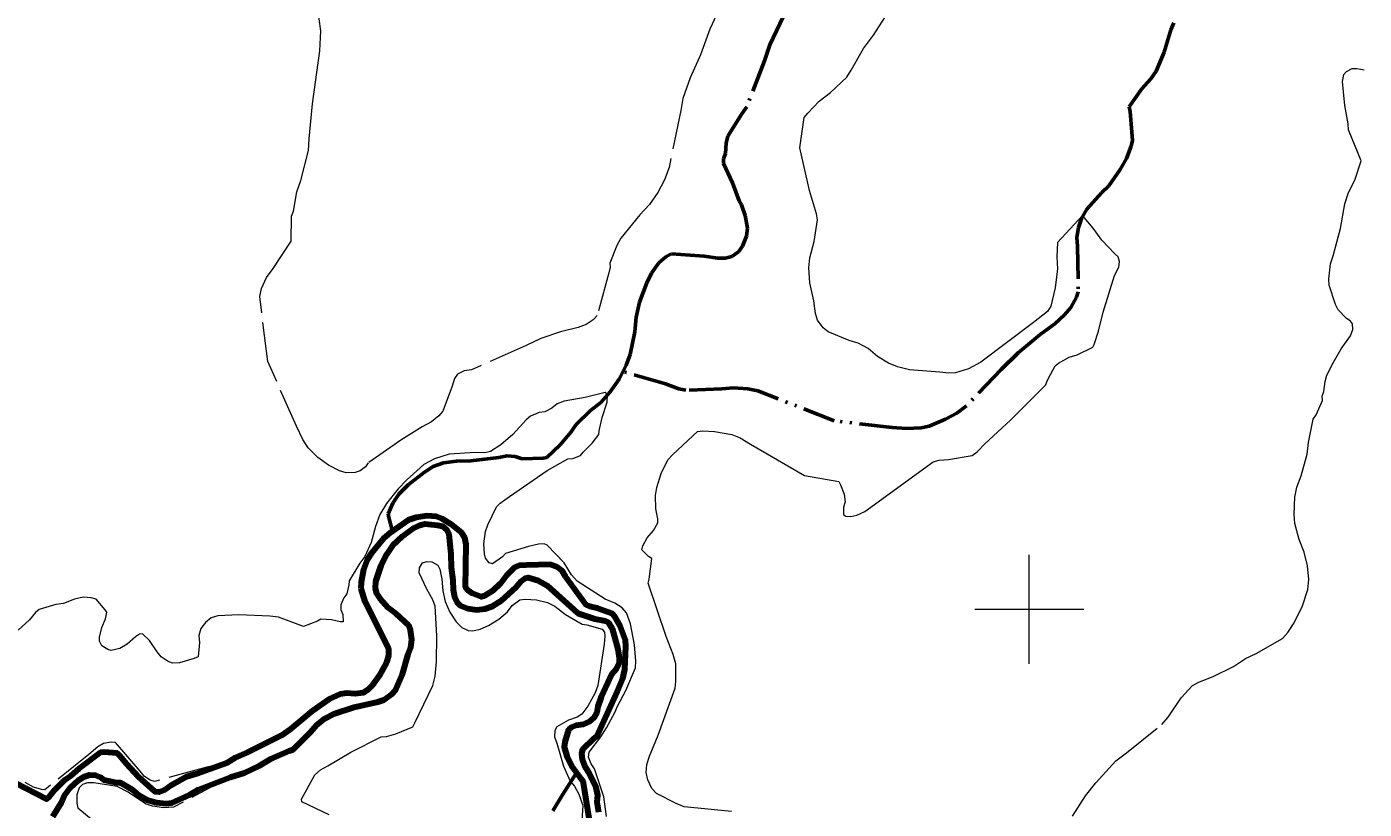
# Model space of a CAD drawing. Extents: x 386081 to 389416, y 5130568 to 5134082.
# Drawn here: x 387416.1 to 387661.5, y 5131763.3 to 5131906.9 of the extents above; entities that cross this region are included whole.
import ezdxf

# ---------------------------------------------------------------- set-up
doc = ezdxf.new("R2010")
doc.units = 0
doc.header["$LTSCALE"] = 1.2
doc.linetypes.add('DASH_DOUBLE_DOT', pattern=[9.2, 5, -1.2, 0.3, -1.2, 0.3, -1.2])
doc.linetypes.add('LONG_DASHED', pattern=[7.5, 6, -1.5])
for name, color, linetype, lineweight in [('2', 7, 'Continuous', 13), ('4', 7, 'DASH_DOUBLE_DOT', 53), ('61', 7, 'Continuous', 13)]:
    doc.layers.add(name, color=color, linetype=linetype, lineweight=lineweight)

msp = doc.modelspace()

# ---------------------------------------------------------------- linework, layer by layer
at = {"layer": '2'}
for points in [[(387465.02, 5131873.03), (387465.64, 5131876.61), (387466.33, 5131878.68), (387467.78, 5131884.17), (387467.86, 5131886.3), (387468.51, 5131892.76), (387469.84, 5131902.49), (387470.01, 5131906.13), (387469.69, 5131908.34), (387468.96, 5131915.74), (387469.84, 5131924.36), (387469.78, 5131927.13), (387470.13, 5131930.01), (387470.27, 5131934.69), (387469.97, 5131935.7), (387469.08, 5131940.09), (387469.05, 5131942.17), (387469.32, 5131944.76), (387469.26, 5131948.13), (387468.8, 5131950.36), (387468.35, 5131951.53)], [(387654.62, 5131842.99), (387655.76, 5131845.23), (387657.24, 5131847.8), (387658.96, 5131850.2), (387659.4, 5131851.36), (387659.34, 5131852.37), (387658.96, 5131852.88), (387658.16, 5131853.44), (387656.69, 5131854.93), (387656.22, 5131855.95), (387655.01, 5131859.45), (387654.98, 5131860.59), (387655.28, 5131863.37), (387655.78, 5131864.86), (387657.09, 5131869.9), (387657.89, 5131874.37), (387658.6, 5131876.51), (387659.73, 5131878.72), (387660.9, 5131882.26), (387658.57, 5131888), (387658.5, 5131889.08), (387657.92, 5131892.47), (387657.51, 5131896.87), (387657.74, 5131898.11), (387658.2, 5131898.69), (387659.23, 5131899.21), (387660.12, 5131899.26), (387661.48, 5131898.96)], [(387596.54, 5131834.68), (387603.01, 5131841.15), (387603.47, 5131842.3), (387604.78, 5131844.69), (387605.39, 5131845.17), (387607.34, 5131846.25), (387608.78, 5131846.68), (387611.65, 5131848.12), (387611.9, 5131848.59), (387612.71, 5131851.03), (387613.56, 5131854.55), (387615.64, 5131861.24), (387616.47, 5131862.79), (387616.59, 5131863.83), (387616.3, 5131864.69), (387615.71, 5131865.22), (387613.35, 5131867.76), (387611.72, 5131869.91), (387609.75, 5131872.26), (387605.21, 5131867.32), (387605.05, 5131864.67), (387605.19, 5131862.46), (387604.74, 5131858.98), (387603.96, 5131855.61), (387603.33, 5131854.66), (387600.8, 5131852.63), (387591.1, 5131845.33), (387588.86, 5131844.13), (387586.48, 5131843.38), (387585.27, 5131843.3), (387583.6, 5131843.53), (387578.01, 5131843.96), (387575.82, 5131844.48), (387574.19, 5131845.18), (387572.14, 5131846.4), (387570.46, 5131847.87), (387568.6, 5131848.86), (387566.95, 5131849.34), (387563.11, 5131850.91), (387562.17, 5131851.66), (387561.16, 5131853.08), (387560.79, 5131854.25), (387560.5, 5131856.59), (387559.75, 5131859.92), (387559.54, 5131862.63), (387559.77, 5131864.47), (387560.54, 5131867.51), (387561.16, 5131871.46), (387560.94, 5131872.59), (387559.71, 5131876.84), (387557.9, 5131884.66), (387558.69, 5131890.25)], [(387545.35, 5131762.93), (387536.68, 5131763.78), (387535.22, 5131764.34), (387531.6, 5131766.18), (387530.77, 5131767.13), (387530.01, 5131768.71), (387529.73, 5131770.05), (387529.86, 5131771.51), (387530.34, 5131773.03), (387531.91, 5131776.88), (387535.06, 5131785.54), (387535.16, 5131786.78), (387535.13, 5131790.01), (387534.67, 5131791.68), (387533.37, 5131795), (387530.06, 5131804.8), (387530.24, 5131805.55), (387530.73, 5131809.34), (387530.14, 5131809.68), (387528.92, 5131810.93), (387529.09, 5131811.63), (387529.9, 5131813.09), (387531.07, 5131814.44), (387531.83, 5131815.86), (387531.84, 5131816.63), (387531.51, 5131818.42), (387531.41, 5131820.88), (387531.67, 5131822.38), (387532.49, 5131824.93), (387533.68, 5131827.4), (387534.61, 5131828.42), (387539.12, 5131832.63), (387540.09, 5131832.75), (387542.25, 5131832.63), (387545.46, 5131832.09), (387546.97, 5131831.45), (387548.86, 5131830.28), (387558.77, 5131824.58), (387565.06, 5131823.45), (387565.4, 5131822.87), (387566.06, 5131821.13), (387566.2, 5131819.7), (387565.9, 5131818.74), (387565.9, 5131817.41), (387566.34, 5131817.09), (387567.27, 5131817.03), (387568.36, 5131817.26), (387569.81, 5131817.94), (387582.38, 5131827.05), (387583.48, 5131827.34), (387585.21, 5131827.47), (387589.56, 5131828.24), (387590.42, 5131828.88), (387591.86, 5131830.36), (387596.54, 5131834.68)], [(387522.42, 5131761.97), (387521.95, 5131765.62), (387520.21, 5131770.71), (387519.6, 5131771.63), (387519.14, 5131772.9), (387519.27, 5131773.79), (387521.38, 5131776.58), (387522.46, 5131778.28), (387523.95, 5131781.09), (387524.44, 5131782.25), (387525.97, 5131785.11), (387527.78, 5131789.26), (387527.81, 5131790.5), (387527.55, 5131793.46), (387526.87, 5131797.36), (387526.12, 5131799.36), (387525.29, 5131800.26), (387523.94, 5131801.13), (387522.18, 5131801.87), (387517.04, 5131805.15), (387515.99, 5131806.34), (387514.64, 5131808.5), (387511.55, 5131811.8), (387511.01, 5131812), (387509.96, 5131811.95), (387508.13, 5131811.55), (387503.88, 5131810.25), (387503.35, 5131809.66), (387501.5, 5131808.36), (387500.89, 5131808.55), (387500.21, 5131809.36), (387500.04, 5131810.17), (387499.95, 5131812), (387500.21, 5131814.3), (387500.65, 5131815.51), (387502.25, 5131818.78), (387502.92, 5131819.47), (387504.66, 5131820.73), (387511.58, 5131825.49)], [(387471.52, 5131762.3), (387466.55, 5131764.66), (387466.49, 5131765.18), (387468.94, 5131769.65), (387469.95, 5131770.55), (387471.33, 5131771.26), (387475.54, 5131773.79), (387481.07, 5131776.63), (387482.05, 5131776.67), (387483.8, 5131777.18), (387486.89, 5131778.41), (387487.29, 5131779.15), (387490.57, 5131786.01), (387490.98, 5131787.76), (387491.23, 5131790.38), (387491.33, 5131795.12), (387491.03, 5131800.58), (387490.57, 5131801.76), (387489.46, 5131803.7), (387488.08, 5131806.72), (387488.14, 5131807.61), (387488.67, 5131808.55), (387489.45, 5131808.79), (387490.38, 5131808.72), (387491.49, 5131808.13), (387491.84, 5131807.34), (387492.24, 5131805.51), (387492.39, 5131803.41), (387492.85, 5131801.42), (387493.7, 5131799.45), (387494.87, 5131797.68), (387495.92, 5131796.69), (387497.05, 5131796.13), (387497.9, 5131796.05), (387499.24, 5131796.34), (387500.77, 5131797.01), (387502.71, 5131798.22), (387504.25, 5131799.55), (387505.12, 5131800.73), (387506.54, 5131801.75), (387507.51, 5131801.86), (387509.62, 5131801.76), (387511.63, 5131801.28), (387512.96, 5131800.55), (387514.94, 5131799.07), (387517.99, 5131797.3), (387518.84, 5131797.18), (387521.62, 5131796.36), (387522.04, 5131795.79), (387522.16, 5131795.05), (387522.01, 5131793.63), (387520.87, 5131786.01), (387520.35, 5131784.67), (387519.04, 5131782.2), (387517.9, 5131780.76), (387517.08, 5131780.23), (387515.49, 5131779.66), (387513.32, 5131778.43), (387512.94, 5131777.74), (387512.92, 5131776.59), (387513.34, 5131775.47), (387514.54, 5131771.2), (387515.75, 5131768.46), (387516.55, 5131767.54), (387517.34, 5131766.09), (387518.12, 5131763.99), (387517.89, 5131761.26)]]:
    msp.add_lwpolyline(points, dxfattribs=at)
at = {"layer": '2', "linetype": 'LONG_DASHED'}
for points in [[(387542.6, 5131909.08), (387541.42, 5131906.46), (387539.67, 5131901.73), (387537.77, 5131897.54), (387536.47, 5131893.72), (387536.09, 5131891.54), (387533.92, 5131881.09), (387533.1, 5131878.8), (387531.87, 5131876.46), (387530.3, 5131874.26), (387528.53, 5131872.37), (387525.05, 5131868.12), (387524.34, 5131866.76), (387523.04, 5131863.54), (387523.08, 5131862.8), (387522.84, 5131861.71), (387520.72, 5131853.93), (387520.02, 5131853.09), (387518.73, 5131852.26), (387517.21, 5131851.7), (387513.99, 5131850.91), (387510.37, 5131849.69), (387507.68, 5131848.4), (387497.65, 5131843.97), (387496.3, 5131843.76), (387495.07, 5131843.12), (387494.56, 5131842.38), (387494.14, 5131840.94), (387492.42, 5131836.34), (387491.7, 5131835.48), (387490.32, 5131834.41), (387488.63, 5131833.49), (387484.73, 5131831.05), (387478.73, 5131826.9), (387478.22, 5131826.16), (387477.24, 5131825.4), (387476.35, 5131825.09), (387474.66, 5131825.03), (387473.44, 5131825.43), (387471.41, 5131826.43), (387469.47, 5131827.84), (387467.69, 5131829.63), (387466.71, 5131831.13), (387465.54, 5131833.58), (387460.31, 5131845.49), (387458.81, 5131857.37), (387459.14, 5131858.87), (387460.04, 5131860.87), (387461.28, 5131862.53), (387464.6, 5131867.57), (387464.64, 5131872.13), (387465.02, 5131873.03)], [(387558.69, 5131890.25), (387559.36, 5131891.05), (387561.43, 5131893.22), (387563.51, 5131894.83), (387566.52, 5131897.65), (387567.36, 5131898.93), (387569.61, 5131902.9), (387571.45, 5131905.36), (387573.62, 5131908.79)], [(387607.94, 5131762.07), (387610.3, 5131765.76), (387612.23, 5131768.19), (387615.9, 5131772.21), (387617.87, 5131773.67), (387624.35, 5131778.86), (387625.47, 5131780.2), (387627.9, 5131783.73), (387629.94, 5131786), (387631.22, 5131786.68), (387633.75, 5131787.66), (387637.51, 5131789.53), (387639.67, 5131790.95), (387641.66, 5131791.9), (387646.49, 5131794.63), (387647.46, 5131795.72), (387648.62, 5131797.55), (387650.16, 5131800.66), (387651.15, 5131803.61), (387651.29, 5131805.47), (387651.08, 5131807.99), (387650.44, 5131810.5), (387649.53, 5131812.79), (387648.73, 5131815.72), (387648.6, 5131817.45), (387648.73, 5131820.55), (387649.11, 5131822.41), (387649.91, 5131824.5), (387650.99, 5131828.47), (387651.27, 5131830.62), (387652.12, 5131834.88), (387652.66, 5131835.71), (387653.82, 5131838.29), (387653.77, 5131839.09), (387654.04, 5131839.96), (387654.28, 5131841.8), (387654.62, 5131842.99)], [(387511.58, 5131825.49), (387515.32, 5131827.62), (387516.25, 5131827.68), (387517.67, 5131828.21), (387518.14, 5131828.84), (387519.81, 5131830.46), (387521.02, 5131832.09), (387521.08, 5131832.74), (387521.62, 5131835.22), (387522.53, 5131837.99), (387522.65, 5131839.4), (387522.21, 5131839.76), (387518.51, 5131838.84), (387514.67, 5131838.21), (387513.37, 5131837.68), (387512.43, 5131836.9), (387511.14, 5131836.25), (387510.06, 5131836.09), (387508.5, 5131835.43), (387507.7, 5131834.75), (387505.23, 5131832.08), (387503.02, 5131830.18), (387501.13, 5131828.98), (387500.1, 5131828.7), (387498.42, 5131828.8), (387493.58, 5131828.44), (387490.88, 5131827.63), (387488.95, 5131826.55), (387485.71, 5131823.7), (387484.2, 5131822.13), (387482.06, 5131819.4), (387480.86, 5131817.37), (387480.03, 5131815.22), (387479.23, 5131812.28), (387478.12, 5131809.7), (387477.18, 5131808.44), (387475.19, 5131805.23), (387475.18, 5131804.51), (387474.79, 5131802.84), (387474.23, 5131802.11), (387473.7, 5131800.84), (387473.7, 5131799.92), (387474.08, 5131799.04), (387474.12, 5131797.7), (387473.56, 5131797.69), (387471.97, 5131798.09), (387470, 5131798.21), (387469.4, 5131797.84), (387466.82, 5131796.87), (387462.28, 5131798.59), (387460.64, 5131798.76), (387454.98, 5131798.98), (387451.15, 5131798.82), (387449.92, 5131798.42), (387448.86, 5131797.59), (387447.99, 5131796.47), (387447.66, 5131795.2), (387447.76, 5131793.9), (387447.54, 5131791.3), (387446.79, 5131790.97), (387444.1, 5131790.17), (387442.83, 5131790.13), (387442, 5131790.43), (387440.7, 5131791.3), (387439.96, 5131792.18), (387438.6, 5131794.3), (387437.27, 5131795.48), (387436.73, 5131795.44), (387436.03, 5131794.98), (387434.51, 5131793.62), (387433.14, 5131792.84), (387431.58, 5131792.46), (387430.91, 5131792.62), (387429.82, 5131793.3), (387429.41, 5131794.16), (387429.4, 5131794.92), (387429.82, 5131796.65), (387430.54, 5131798.25), (387430.73, 5131799.49), (387430.45, 5131799.92), (387428.81, 5131801.84), (387427.9, 5131802.13), (387426.39, 5131802.23), (387424.82, 5131801.88), (387422.78, 5131801.05), (387421.41, 5131800.88), (387418.32, 5131799.97), (387417.64, 5131799.4), (387416.59, 5131798.07), (387414.48, 5131796.2)], [(387452.83, 5131771.83), (387449.1, 5131771.01), (387439.52, 5131768.42), (387438.69, 5131768.63), (387437.67, 5131769.33), (387436.9, 5131770.32), (387432.32, 5131775.58), (387431.55, 5131775.63), (387430.14, 5131775.4), (387429.12, 5131774.76), (387427.47, 5131773.34), (387419.37, 5131766.9), (387418.75, 5131766.93), (387417.29, 5131767.38), (387415.75, 5131768.25)], [(387452.69, 5131768.88), (387442.96, 5131763.68), (387441.17, 5131763.59), (387439.15, 5131763.91), (387437.87, 5131764.32), (387434.67, 5131766.48), (387432.62, 5131767.47), (387428.39, 5131768.17), (387427.2, 5131768.15), (387426.29, 5131767.87), (387425.68, 5131767.26), (387425.22, 5131765.96), (387425.24, 5131764.41), (387425.41, 5131763.59), (387430.7, 5131759.25), (387432.68, 5131757.42), (387431.72, 5131757.07), (387430.9, 5131756.96), (387428.83, 5131757.36), (387423.34, 5131759.34), (387415.31, 5131761.25)]]:
    msp.add_lwpolyline(points, dxfattribs=at)
at = {"layer": '4'}
for points in [[(387554.84, 5131908.74), (387552.4, 5131903.59), (387551.4, 5131900.65), (387548.18, 5131892.22), (387547.26, 5131890.93), (387544.72, 5131886.84), (387544.41, 5131885.55), (387544.28, 5131883.62), (387543.91, 5131882.65), (387543.93, 5131881.82), (387545.58, 5131878.28), (387546.8, 5131874.95), (387547.21, 5131874.21), (387547.9, 5131872.25), (387548.32, 5131869.96), (387548.14, 5131868.47), (387547.42, 5131866.63), (387546.65, 5131865.59), (387545.45, 5131864.73), (387544.24, 5131864.42), (387542.84, 5131864.42), (387540.33, 5131864.82), (387534.28, 5131865.22), (387533.3, 5131864.7), (387532.07, 5131863.57), (387530.68, 5131861.65), (387529.83, 5131859.88), (387528.52, 5131856.37), (387527.91, 5131853.63), (387527.62, 5131850.91), (387526.81, 5131846.76), (387526.06, 5131844.78), (387524.76, 5131842.24), (387523.14, 5131839.93), (387521.38, 5131837.96), (387519.53, 5131836.5), (387516.83, 5131833.88), (387515.93, 5131832.57), (387513.94, 5131830.21), (387511.47, 5131827.86), (387510.84, 5131827.76), (387506.98, 5131827.59), (387505.7, 5131828.01), (387504.2, 5131828.15), (387502.71, 5131827.84), (387497.54, 5131827.22), (387494.89, 5131827.21), (387492.5, 5131826.88), (387490.64, 5131826.22), (387489.02, 5131825.19), (387486.02, 5131822.86), (387484.31, 5131821.12)], [(387626.52, 5131907.63), (387626.01, 5131906.33), (387624.74, 5131902.2), (387623.28, 5131898.74), (387622.34, 5131897.36), (387620.61, 5131895.46), (387618.36, 5131892.17), (387618.5, 5131891.34), (387618.94, 5131886.04), (387618.7, 5131885), (387617.84, 5131882.7), (387616.7, 5131880.71), (387614.58, 5131877.7), (387613.24, 5131876.42), (387610.59, 5131873.43), (387609.58, 5131871.72), (387609.02, 5131870.07), (387608.74, 5131868.24), (387608.85, 5131866.62), (387609.01, 5131858.24), (387608.67, 5131857.3), (387607.61, 5131855.36), (387606.49, 5131854.01), (387604.7, 5131852.38), (387602.04, 5131850.44), (387597.95, 5131847.07), (387594.85, 5131844.01), (387588.51, 5131837.36), (387586.7, 5131836.01), (387584.65, 5131834.86), (387581.65, 5131833.61), (387580.18, 5131833.33), (387577.46, 5131833.18), (387574.84, 5131833.38), (387564.23, 5131834.59), (387550.21, 5131840.09), (387548.35, 5131840.47), (387545.74, 5131840.65), (387543.62, 5131840.46), (387536.99, 5131840.2), (387535.69, 5131840.47), (387533.28, 5131841.38), (387525.47, 5131843.63)], [(387484.31, 5131821.12), (387483.24, 5131819.5), (387482.38, 5131817.51), (387482.47, 5131816.82), (387483.16, 5131814.3)], [(387512.59, 5131763), (387514.34, 5131765.96), (387516.95, 5131769.98)]]:
    msp.add_lwpolyline(points, dxfattribs=at)
at = {"layer": '4', "linetype": 'Continuous', "lineweight": 90}
for points in [[(387521.03, 5131762.8), (387520.75, 5131764.63), (387520.82, 5131765.88), (387520.46, 5131767.53), (387519.2, 5131770.04), (387518.45, 5131771.2), (387518.02, 5131772.4), (387517.91, 5131773.54), (387518.07, 5131774.33), (387520.11, 5131776.3), (387520.73, 5131776.76), (387524.47, 5131785.01), (387525.41, 5131787.3), (387525.8, 5131788.98), (387525.96, 5131793.18), (387525.92, 5131794.36), (387524.92, 5131796.96), (387523.95, 5131798.69), (387523.5, 5131799.24), (387520.88, 5131800.17), (387519.38, 5131800.51), (387518.72, 5131800.84), (387514.94, 5131806.03), (387514.28, 5131807.04), (387513.18, 5131807.84), (387512.17, 5131808.22), (387507.69, 5131808.13), (387506.4, 5131808.01), (387505.56, 5131807.7), (387504.01, 5131806.15), (387502.9, 5131804.66), (387501.63, 5131803.46), (387500.06, 5131802.5), (387499.45, 5131802.26), (387497.83, 5131802.88), (387496.99, 5131803.5), (387496.59, 5131804.04), (387496.71, 5131811.92), (387496.43, 5131813.13), (387495.85, 5131814.09), (387494.02, 5131815.58), (387492.3, 5131816.62), (387491.2, 5131817.05), (387489.55, 5131817.18), (387487.49, 5131816.83), (387486.06, 5131816.33), (387482.72, 5131814.01), (387481.55, 5131813.04), (387479.33, 5131810.29), (387478.52, 5131809.08), (387477.84, 5131807.3), (387477.42, 5131805.01), (387477.37, 5131803.82)], [(387480.9, 5131801.92), (387480.31, 5131802.82), (387480.05, 5131803.88), (387480.13, 5131805.11), (387481.12, 5131808.01), (387482.14, 5131810.13), (387483.24, 5131811.74), (387485, 5131813.42), (387486.93, 5131814.8), (387488.16, 5131815.46), (387489.08, 5131815.7), (387491.41, 5131815.46), (387492.33, 5131815.23), (387493.05, 5131814.62), (387493.51, 5131813.8), (387493.89, 5131810.09), (387493.92, 5131807.67), (387494.27, 5131805.37), (387494.29, 5131803.57), (387494.53, 5131802.29), (387495.05, 5131801.26), (387495.56, 5131800.72), (387497, 5131800.13), (387498.65, 5131799.93), (387500.12, 5131800.09), (387501.5, 5131800.55), (387503.17, 5131801.62), (387505.84, 5131804.09), (387506.76, 5131805.15), (387507.52, 5131805.69), (387508.07, 5131805.84), (387509.92, 5131805.3), (387511.52, 5131804.38), (387516.46, 5131799.99), (387517.16, 5131799.29), (387520.32, 5131798.28), (387522.2, 5131797.86), (387522.76, 5131797.63), (387523.45, 5131796.51), (387524.5, 5131792.66), (387524.78, 5131791.08), (387524.74, 5131790.21), (387524.17, 5131788.95), (387523.37, 5131788.01), (387521.48, 5131783.93), (387520.83, 5131782.17), (387520.66, 5131781.09), (387520.11, 5131780.09), (387519.28, 5131779.34), (387518.16, 5131778.84), (387516.86, 5131778.67), (387515.97, 5131778.32), (387515.49, 5131777.88), (387514.8, 5131775.63), (387514.68, 5131774.78), (387515.25, 5131772.87), (387516.09, 5131771.17), (387517.58, 5131769.09), (387518.1, 5131768.55), (387519.23, 5131761.34)], [(387477.37, 5131803.82), (387478.11, 5131801.41), (387482.42, 5131792.83), (387482.45, 5131791.55), (387482.05, 5131790.22), (387480.74, 5131787.82), (387479.5, 5131786.09), (387478.64, 5131785.2), (387477.78, 5131784.67), (387476.34, 5131784.49), (387474.81, 5131784.61), (387473.59, 5131784.45), (387471.58, 5131783.53), (387468.52, 5131781.4), (387464.43, 5131778.01), (387462.83, 5131776.84), (387456.54, 5131773.71), (387454.3, 5131772.72), (387452.83, 5131771.83), (387447.22, 5131769.79), (387445.39, 5131769.26), (387442.46, 5131767.62), (387441.35, 5131766.84), (387440.35, 5131766.48), (387439.61, 5131766.51), (387436.54, 5131769.28), (387434.34, 5131771.63), (387433.23, 5131773.08), (387432.66, 5131773.59), (387430.28, 5131773.79), (387429.58, 5131773.74), (387425.59, 5131770.71), (387424.14, 5131769.43), (387423.03, 5131768.74), (387421.03, 5131766.7), (387420.14, 5131765.55), (387419.67, 5131765.17), (387413.97, 5131768.09)], [(387420.85, 5131761.96), (387422.42, 5131764.53), (387423.01, 5131765.84), (387424.11, 5131767.28), (387425.55, 5131768.63), (387426.64, 5131769.34), (387427.6, 5131769.62), (387428.69, 5131769.54), (387429.6, 5131769.2), (387430.22, 5131768.69), (387432.52, 5131768.24), (387433.18, 5131768.22), (387435.41, 5131766.96), (387436.63, 5131765.91), (387438.1, 5131765.07), (387439.89, 5131764.55), (387441.62, 5131764.37), (387442.68, 5131764.47), (387445.94, 5131765.93), (387447.55, 5131766.91), (387453.45, 5131769.18), (387455.99, 5131770.01), (387458.7, 5131771.26), (387460.86, 5131772.57), (387464.24, 5131774.04), (387464.97, 5131774.26), (387468.18, 5131777.51), (387469.3, 5131778.8), (387470.75, 5131779.97), (387472.43, 5131780.83), (387476.15, 5131782.03), (387480.5, 5131783.05), (387481.56, 5131783.38), (387483.1, 5131784.47), (387483.73, 5131785.17), (387484.98, 5131788.08), (387486.07, 5131791.8), (387486.55, 5131792.98), (387486.69, 5131794.47), (387486.48, 5131796.19), (387486.14, 5131797.01), (387483.86, 5131799.2), (387482.38, 5131800.28), (387480.9, 5131801.92)]]:
    msp.add_lwpolyline(points, dxfattribs=at)
at = {"layer": '61'}
for p, q in [((387600, 5131790), (387600, 5131810)), ((387590, 5131800), (387610, 5131800))]:
    msp.add_line(p, q, dxfattribs=at)

doc.saveas('drawing.dxf')
